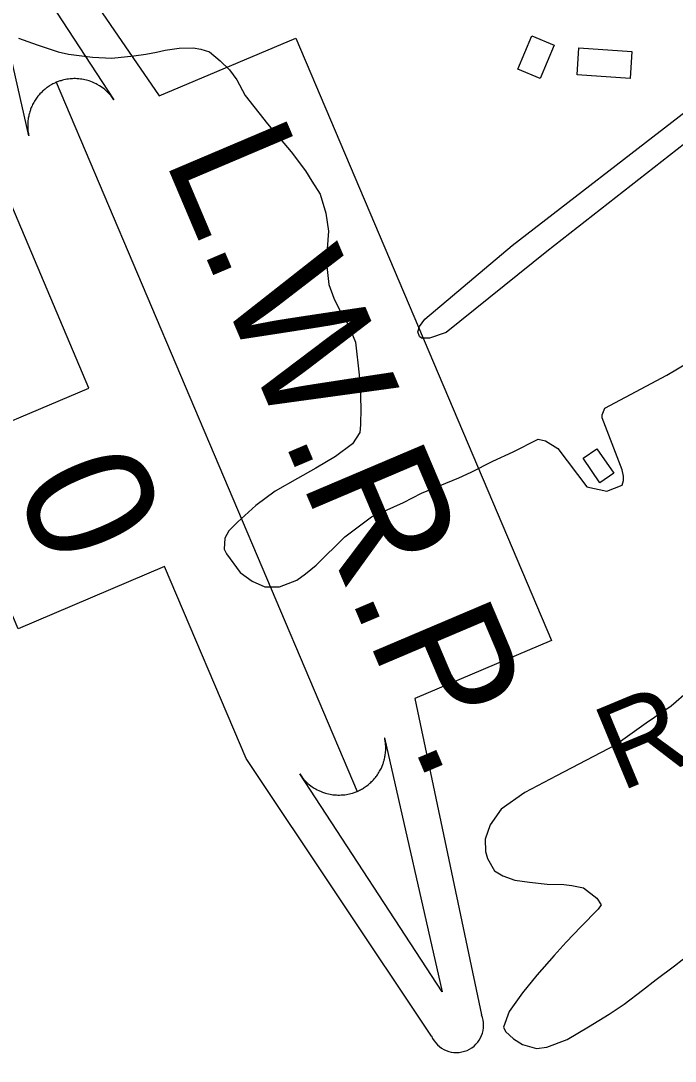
# Model space of a CAD drawing. Extents: x 3715084 to 3753216, y 488173 to 513963.
# Drawn here: x 3729951 to 3730590, y 509918 to 510932 of the extents above; entities that cross this region are included whole.
import ezdxf

# ---------------------------------------------------------------- set-up
doc = ezdxf.new("R2010")
doc.units = 0
for name, color, linetype in [('V-BLDG-OTLN', 7, 'Continuous'), ('V-RIVR-RANG-IDEN', 7, 'Continuous'), ('V-SITE-VEGE', 7, 'Continuous'), ('V-SURV-IDEN', 7, 'Continuous'), ('V-TOPO-WATR-IDEN', 7, 'Continuous')]:
    doc.layers.add(name, color=color, linetype=linetype)

msp = doc.modelspace()

# ---------------------------------------------------------------- linework, layer by layer
at = {"layer": 'V-BLDG-OTLN'}
for points in [[(3730436.2, 510885.3), (3730449.9, 510917.7), (3730471.7, 510908.5), (3730458, 510876.1)], [(3730545.7, 510876), (3730494, 510879.7), (3730495.9, 510906), (3730547.6, 510902.3)], [(3730516.4, 510481.8), (3730499.9, 510505.7), (3730513.3, 510514.9), (3730529.8, 510491.1)]]:
    msp.add_lwpolyline(points, close=True, dxfattribs=at)
at = {"layer": 'V-SITE-VEGE'}
for p, q in [((3729949.2, 510915.5), (3729967.6, 510909)), ((3729967.6, 510909), (3729988, 510902)), ((3730106.1, 510905.7), (3730119.5, 510906.1)), ((3730119.5, 510906.1), (3730127.2, 510904.6)), ((3729988, 510902), (3729998, 510899.7)), ((3729998, 510899.7), (3730021.5, 510897)), ((3730021.5, 510897), (3730040.3, 510895.8)), ((3730040.3, 510895.8), (3730061.8, 510898.1)), ((3730061.8, 510898.1), (3730073.4, 510900)), ((3730073.4, 510900), (3730083.7, 510901.9)), ((3730083.7, 510901.9), (3730092.2, 510903.8)), ((3730092.2, 510903.8), (3730106.1, 510905.7)), ((3730127.2, 510904.6), (3730135.7, 510902.2)), ((3730135.7, 510902.2), (3730146, 510893.4)), ((3730146, 510893.4), (3730154.9, 510884.5)), ((3730154.9, 510884.5), (3730162.2, 510874.9)), ((3730162.2, 510874.9), (3730170.2, 510859.5)), ((3730170.2, 510859.5), (3730192.1, 510831.8)), ((3730192.1, 510831.8), (3730215.1, 510804.5)), ((3730215.1, 510804.5), (3730229.3, 510786)), ((3730229.3, 510786), (3730235.5, 510776)), ((3730235.5, 510776), (3730243.5, 510763.3)), ((3730243.5, 510763.3), (3730248.9, 510744.8)), ((3730248.9, 510744.8), (3730251.6, 510727.2)), ((3730251.6, 510727.2), (3730250.4, 510709.9)), ((3730250.4, 510709.9), (3730249.6, 510695.6)), ((3730249.6, 510695.6), (3730251.9, 510675.2)), ((3730251.9, 510675.2), (3730256.9, 510661.8)), ((3730256.9, 510661.8), (3730264.1, 510647.2)), ((3730264.1, 510647.2), (3730271, 510635.6)), ((3730271, 510635.6), (3730277.9, 510619.1)), ((3730277.9, 510619.1), (3730281.4, 510587.2)), ((3730581.7, 510586.8), (3730622.4, 510611.3)), ((3730281.4, 510587.2), (3730282.5, 510575.2)), ((3730521.2, 510554.6), (3730581.7, 510586.8)), ((3730282.5, 510575.2), (3730283.2, 510554.5)), ((3730283.2, 510554.5), (3730282.8, 510538.3)), ((3730518.6, 510548.1), (3730521.2, 510554.6)), ((3730518.6, 510545.1), (3730518.6, 510548.1)), ((3730537.9, 510494.4), (3730518.6, 510545.1)), ((3730282.1, 510531), (3730275.1, 510519.9)), ((3730282.8, 510538.3), (3730282.1, 510531)), ((3730431.6, 510512), (3730456, 510524.3)), ((3730456, 510524.3), (3730463.4, 510522.8)), ((3730463.4, 510522.8), (3730475.3, 510515.3)), ((3730275.1, 510519.9), (3730258.6, 510507.6)), ((3730412, 510502.8), (3730431.6, 510512)), ((3730475.3, 510515.3), (3730503.6, 510478)), ((3730258.6, 510507.6), (3730239.3, 510496.1)), ((3730390.8, 510492.1), (3730412, 510502.8)), ((3730239.3, 510496.1), (3730221.3, 510486.1)), ((3730378.9, 510486.7), (3730390.8, 510492.1)), ((3730539.4, 510488.4), (3730537.9, 510494.4)), ((3730221.3, 510486.1), (3730199.7, 510473.5)), ((3730342.4, 510471.7), (3730378.9, 510486.7)), ((3730537.9, 510479.5), (3730539.4, 510483.9)), ((3730539.4, 510483.9), (3730539.4, 510488.4)), ((3730199.7, 510473.5), (3730180.9, 510459.6)), ((3730324.7, 510462.5), (3730342.4, 510471.7)), ((3730503.6, 510478), (3730523, 510473.5)), ((3730523, 510473.5), (3730537.9, 510479.5)), ((3730180.9, 510459.6), (3730162.8, 510443.5)), ((3730293.5, 510448.7), (3730324.7, 510462.5)), ((3730162.8, 510443.5), (3730154.3, 510435.1)), ((3730267.7, 510429.2), (3730293.5, 510448.7)), ((3730154.3, 510435.1), (3730150.4, 510427.8)), ((3730239.6, 510401.5), (3730267.7, 510429.2)), ((3730150.4, 510427.8), (3730149.7, 510417)), ((3730149.7, 510417), (3730152, 510412.4)), ((3730152, 510412.4), (3730165.4, 510394.3)), ((3730229.2, 510393.1), (3730239.6, 510401.5)), ((3730165.4, 510394.3), (3730177.3, 510385.8)), ((3730220.8, 510386.9), (3730229.2, 510393.1)), ((3730177.3, 510385.8), (3730189.6, 510380.4)), ((3730189.6, 510380.4), (3730203.8, 510380.4)), ((3730203.8, 510380.4), (3730220.8, 510386.9)), ((3730603, 510278.9), (3730585.9, 510263.8)), ((3730585.9, 510263.8), (3730561.4, 510247.5)), ((3730561.4, 510247.5), (3730531.8, 510226.2)), ((3730531.8, 510226.2), (3730473.9, 510195.9)), ((3730473.9, 510195.9), (3730443.2, 510179.7)), ((3730443.2, 510179.7), (3730419.9, 510163.4)), ((3730419.9, 510163.4), (3730409.4, 510148.2)), ((3730409.4, 510148.2), (3730404.3, 510134.3)), ((3730404.3, 510134.3), (3730404.7, 510122.2)), ((3730404.7, 510122.2), (3730406.6, 510115.2)), ((3730406.6, 510115.2), (3730413.6, 510103.2)), ((3730413.6, 510103.2), (3730421.8, 510098.5)), ((3730421.8, 510098.5), (3730433.4, 510094.2)), ((3730433.4, 510094.2), (3730447.8, 510092.3)), ((3730447.8, 510092.3), (3730464.9, 510090.3)), ((3730464.9, 510090.3), (3730481.2, 510089.9)), ((3730481.2, 510089.9), (3730489, 510089.1)), ((3730489, 510089.1), (3730500.2, 510086.8)), ((3730500.2, 510086.8), (3730513.4, 510076.6)), ((3730513.4, 510076.6), (3730517.7, 510070)), ((3730514.6, 510065.8), (3730497.8, 510048.7)), ((3730517.7, 510070), (3730514.6, 510065.8)), ((3730497.8, 510048.7), (3730483.4, 510033.6)), ((3730483.4, 510033.6), (3730471.8, 510020.8)), ((3730471.8, 510020.8), (3730454.7, 510001.4)), ((3730589.1, 510010.5), (3730604.2, 510022.5)), ((3730571.2, 509997.3), (3730589.1, 510010.5)), ((3730454.7, 510001.4), (3730441, 509984.3)), ((3730558, 509986.9), (3730571.2, 509997.3)), ((3730441, 509984.3), (3730427.8, 509966.1)), ((3730540.1, 509973.3), (3730558, 509986.9)), ((3730525.3, 509963.6), (3730540.1, 509973.3)), ((3730427.8, 509966.1), (3730422.4, 509950.9)), ((3730505.1, 509951.2), (3730525.3, 509963.6)), ((3730422.4, 509950.9), (3730424.3, 509946.6)), ((3730424.3, 509946.6), (3730432.1, 509939.6)), ((3730484.5, 509938.8), (3730505.1, 509951.2)), ((3730432.1, 509939.6), (3730441, 509933.8)), ((3730441, 509933.8), (3730454.6, 509929.9)), ((3730464.7, 509931.4), (3730484.5, 509938.8)), ((3730454.6, 509929.9), (3730464.7, 509931.4))]:
    msp.add_line(p, q, dxfattribs=at)
msp.add_lwpolyline([(3730345.5, 510641.4), (3730430.8, 510713.1), (3730600.7, 510844.7), (3730712.7, 510957.9), (3730715.8, 510965.6), (3730717.8, 510974.9), (3730722.5, 510984.1), (3730730.7, 510992.8), (3730742, 510997.9), (3730755.8, 510999.4), (3730764, 510998.4), (3730764, 510997.9), (3730769.1, 510982), (3730752.7, 510956.4), (3730636.6, 510842.1), (3730464.6, 510707.4), (3730366.5, 510628.5), (3730350.1, 510622.9), (3730342.4, 510622.9), (3730340.4, 510624.5), (3730338.8, 510629.1), (3730340.4, 510634.2)], close=True, dxfattribs=at)
at = {"layer": 'V-TOPO-WATR-IDEN'}
msp.add_line((3729986.1, 510872.4), (3730279.6, 510180.8), dxfattribs=at)
for points in [[(3729913.6, 511111), (3730086.5, 510859.1), (3730219.7, 510915.6), (3730469.1, 510327.9), (3730335.9, 510271.3), (3730400.8, 509962.9)], [(3730352, 509942.2), (3730171.2, 510212.9), (3730091.7, 510400.2), (3729948.8, 510339.5), (3729874.9, 510513.6), (3730017.9, 510574.2), (3729930.1, 510781.2), (3729864.8, 511090.3)]]:
    msp.add_lwpolyline(points, dxfattribs=at)
for points in [[(3729959.3, 510820.3), (3729903.1, 511067.9), (3730042.2, 510855.4), (3730039.5, 510859.1), (3730036.5, 510862.4), (3730035.3, 510863.6), (3730034.1, 510864.7), (3730032.7, 510865.9), (3730031.2, 510867), (3730029.9, 510867.9), (3730028.1, 510869.1), (3730026.1, 510870.3), (3730024.9, 510870.9), (3730023.4, 510871.6), (3730021.4, 510872.5), (3730019.8, 510873.2), (3730018.1, 510873.8), (3730016.9, 510874.1), (3730015.6, 510874.5), (3730014, 510874.9), (3730012.5, 510875.2), (3730011.1, 510875.4), (3730009.8, 510875.6), (3730008, 510875.8), (3730006.3, 510875.9), (3730004.9, 510876), (3730003.2, 510876), (3730001.8, 510875.9), (3730000.5, 510875.9), (3729999.5, 510875.8), (3729998, 510875.6), (3729996.5, 510875.4), (3729995.1, 510875.1), (3729993.6, 510874.8), (3729992.3, 510874.5), (3729990.8, 510874), (3729989.6, 510873.7), (3729987.9, 510873.1), (3729986.1, 510872.4), (3729985.5, 510872.1), (3729984.7, 510871.7), (3729983.7, 510871.2), (3729982.7, 510870.8), (3729981.8, 510870.3), (3729981, 510869.8), (3729979.9, 510869.2), (3729979.2, 510868.7), (3729978.2, 510868), (3729977.3, 510867.4), (3729976.7, 510866.9), (3729975.1, 510865.7), (3729974.2, 510865), (3729973.7, 510864.5), (3729972.8, 510863.7), (3729972, 510862.9), (3729971.2, 510862.1), (3729970.2, 510861.1), (3729969.4, 510860.2), (3729968.8, 510859.5), (3729968.2, 510858.8), (3729967.5, 510857.9), (3729966.9, 510857.1), (3729966.2, 510856.1), (3729965.6, 510855.1), (3729964.9, 510854.1), (3729964.1, 510852.7), (3729963.6, 510851.7), (3729963, 510850.7), (3729962.5, 510849.6), (3729962.1, 510848.7), (3729961.7, 510847.7), (3729961.1, 510846.2), (3729961.1, 510846.2), (3729960.8, 510845.3), (3729960.6, 510844.7), (3729960.3, 510843.7), (3729959.9, 510842.4), (3729959.6, 510841.5), (3729959.4, 510840.6), (3729959.2, 510839.4), (3729958.9, 510838.3), (3729958.8, 510837.5), (3729958.7, 510836.4), (3729958.5, 510835), (3729958.4, 510834.1), (3729958.3, 510833.4), (3729958.3, 510832.8), (3729958.3, 510832.1), (3729958.2, 510831.1), (3729958.2, 510830.1), (3729958.2, 510829.1), (3729958.3, 510828.2), (3729958.4, 510826.9), (3729958.4, 510826.2), (3729958.5, 510825), (3729958.7, 510823.6), (3729958.9, 510822.6), (3729959, 510821.8), (3729959.1, 510821.1), (3729959.3, 510820.6)], [(3730306.3, 510232.9), (3730362.5, 509985.3), (3730223.5, 510197.8), (3730226.2, 510194.1), (3730229.1, 510190.8), (3730230.4, 510189.6), (3730231.6, 510188.5), (3730233, 510187.3), (3730234.5, 510186.2), (3730235.8, 510185.3), (3730237.6, 510184.1), (3730239.6, 510182.9), (3730240.7, 510182.3), (3730242.2, 510181.6), (3730244.3, 510180.7), (3730245.9, 510180), (3730247.6, 510179.4), (3730248.8, 510179.1), (3730250.1, 510178.7), (3730251.7, 510178.3), (3730253.1, 510178), (3730254.6, 510177.8), (3730255.8, 510177.6), (3730257.7, 510177.4), (3730259.4, 510177.3), (3730260.8, 510177.2), (3730262.5, 510177.2), (3730263.9, 510177.3), (3730265.2, 510177.3), (3730266.1, 510177.4), (3730267.6, 510177.6), (3730269.2, 510177.8), (3730270.6, 510178.1), (3730272.1, 510178.4), (3730273.4, 510178.7), (3730274.9, 510179.1), (3730276.1, 510179.5), (3730277.7, 510180.1), (3730279.6, 510180.8), (3730280.1, 510181.1), (3730281, 510181.5), (3730282, 510182), (3730282.9, 510182.4), (3730283.8, 510182.9), (3730284.7, 510183.4), (3730285.7, 510184), (3730286.4, 510184.5), (3730287.5, 510185.2), (3730288.4, 510185.8), (3730289, 510186.3), (3730290.6, 510187.5), (3730291.4, 510188.2), (3730292, 510188.7), (3730292.9, 510189.5), (3730293.7, 510190.3), (3730294.5, 510191.1), (3730295.4, 510192.1), (3730296.3, 510193), (3730296.9, 510193.7), (3730297.4, 510194.4), (3730298.1, 510195.3), (3730298.7, 510196.1), (3730299.4, 510197.1), (3730300.1, 510198.1), (3730300.8, 510199.1), (3730301.5, 510200.5), (3730302.1, 510201.5), (3730302.6, 510202.5), (3730303.2, 510203.6), (3730303.6, 510204.5), (3730304, 510205.5), (3730304.6, 510206.9), (3730304.6, 510207), (3730304.9, 510207.9), (3730305.1, 510208.5), (3730305.4, 510209.5), (3730305.8, 510210.8), (3730306, 510211.7), (3730306.3, 510212.6), (3730306.5, 510213.8), (3730306.7, 510214.9), (3730306.9, 510215.7), (3730307, 510216.8), (3730307.2, 510218.2), (3730307.3, 510219.1), (3730307.3, 510219.8), (3730307.4, 510220.4), (3730307.4, 510221.1), (3730307.4, 510222.1), (3730307.4, 510223.1), (3730307.4, 510224.1), (3730307.4, 510225), (3730307.3, 510226.3), (3730307.3, 510227), (3730307.1, 510228.2), (3730307, 510229.6), (3730306.8, 510230.6), (3730306.7, 510231.4), (3730306.5, 510232.1), (3730306.4, 510232.6)]]:
    msp.add_lwpolyline(points, close=True, dxfattribs=at)
msp.add_arc((3730376.4, 509952.6), 26.5, 202.995, 22.995, dxfattribs=at)

# ---------------------------------------------------------------- texts
at = {"layer": 'V-RIVR-RANG-IDEN'}
msp.add_text('R-83.9', height=83, rotation=22.5751, dxfattribs=at).set_placement((3730536.4, 510180.3))
at = {"layer": 'V-SURV-IDEN'}
msp.add_text('628+79.0', height=100, rotation=9.114, dxfattribs=at).set_placement((3730421.2, 509778.7))
at = {"layer": 'V-TOPO-WATR-IDEN'}
for s, rotation, p in [('L.W.R.P.', 292.9949, (3730090.9, 510798.2)), ('0', 292.995, (3729944, 510480.2))]:
    msp.add_text(s, height=124.5, rotation=rotation, dxfattribs=at).set_placement(p)

doc.saveas('drawing.dxf')
